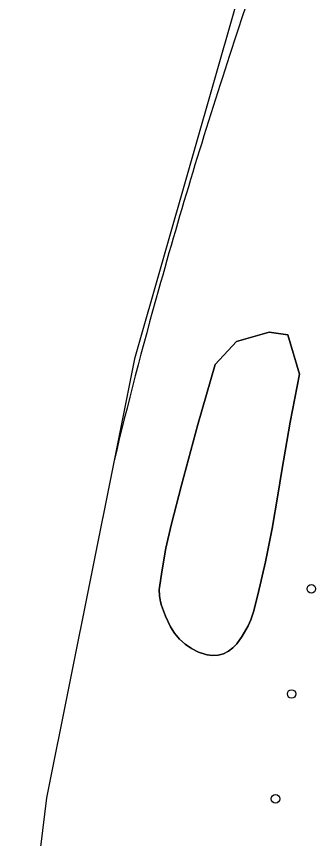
# Model space of a CAD drawing. Extents: x 161477 to 163040, y 383680 to 384871.
# Drawn here: x 161480 to 161514.3, y 384191.4 to 384285.2 of the extents above; entities that cross this region are included whole.
import ezdxf

# ---------------------------------------------------------------- set-up
doc = ezdxf.new("R2010")
doc.units = 0
for name, color, linetype in [('IMGEO_Berm_groen', 7, 'Continuous'), ('IMGEO_Boom', 7, 'Continuous'), ('IMGEO_Groenvoorziening', 7, 'Continuous'), ('IMGEO_Rijbaan_lokaal_gesloten', 7, 'Continuous')]:
    doc.layers.add(name, color=color, linetype=linetype)

msp = doc.modelspace()

# ---------------------------------------------------------------- linework, layer by layer
at = {"layer": 'IMGEO_Berm_groen'}
msp.add_lwpolyline([(161510.364, 384233.396), (161509.921, 384230.585), (161509.28, 384226.763), (161508.521, 384222.963), (161507.645, 384219.188), (161507.151, 384217.267), (161506.849, 384216.358), (161506.519, 384215.646), (161505.843, 384214.491), (161505.22, 384213.601), (161504.792, 384213.134), (161504.284, 384212.755), (161503.713, 384212.479), (161503.101, 384212.315), (161502.469, 384212.269), (161501.839, 384212.343), (161501.684, 384212.38), (161500.849, 384212.663), (161500.061, 384213.056), (161499.333, 384213.553), (161498.68, 384214.144), (161498.112, 384214.819), (161497.642, 384215.564), (161497.069, 384216.776), (161496.633, 384217.983), (161496.513, 384218.396), (161496.383, 384219.093), (161496.371, 384219.802), (161496.396, 384220.05), (161496.651, 384221.834), (161497.133, 384224.506), (161497.733, 384227.154), (161498.903, 384231.728), (161500.768, 384238.617), (161502.748, 384245.474), (161505.182, 384248.121), (161508.934, 384249.184), (161511.061, 384248.871), (161512.397, 384244.373), (161511.321, 384238.895)], close=True, dxfattribs=at)
msp.add_lwpolyline([(161491.168, 384234.329), (161483.497, 384196.048), (161480.044, 384168.096)], dxfattribs=at)
for centre, radius, start, end in [((162049.789, 384101.886), 573.977, 159.109535, 161.844747), ((162134.303, 384075.265), 662.579, 161.93452, 164.349396), ((161981.717, 384117.185), 504.342, 164.2588, 166.56914)]:
    msp.add_arc(centre, radius, start, end, dxfattribs=at)
at = {"layer": 'IMGEO_Boom'}
for centre in [(161513.749, 384219.889), (161511.497, 384207.884), (161509.642, 384195.922)]:
    msp.add_circle(centre, 0.489, dxfattribs=at)
at = {"layer": 'IMGEO_Groenvoorziening'}
msp.add_lwpolyline([(161510.364, 384233.396), (161511.321, 384238.895), (161512.397, 384244.373), (161511.061, 384248.871), (161508.934, 384249.184), (161505.182, 384248.121), (161502.748, 384245.474), (161500.768, 384238.617), (161498.903, 384231.728), (161497.733, 384227.154), (161497.133, 384224.506), (161496.651, 384221.834), (161496.396, 384220.05), (161496.371, 384219.802), (161496.383, 384219.093), (161496.513, 384218.396), (161496.633, 384217.983), (161497.069, 384216.776), (161497.642, 384215.564), (161498.112, 384214.819), (161498.68, 384214.144), (161499.333, 384213.553), (161500.061, 384213.056), (161500.849, 384212.663), (161501.684, 384212.38), (161501.839, 384212.343), (161502.469, 384212.269), (161503.101, 384212.315), (161503.713, 384212.479), (161504.284, 384212.755), (161504.792, 384213.134), (161505.22, 384213.601), (161505.843, 384214.491), (161506.519, 384215.646), (161506.849, 384216.358), (161507.151, 384217.267), (161507.645, 384219.188), (161508.521, 384222.963), (161509.28, 384226.763), (161509.921, 384230.585)], close=True, dxfattribs=at)
at = {"layer": 'IMGEO_Rijbaan_lokaal_gesloten'}
msp.add_lwpolyline([(161538.572, 384363.442), (161549.928, 384385.826), (161565.441, 384416.384), (161568.685, 384422.83), (161604.621, 384493.656), (161641.247, 384565.836), (161640.066, 384566.79), (161638.079, 384562.801), (161573.4, 384435.807), (161555.665, 384400.142), (161524.879, 384338.234), (161508.674, 384298.877), (161503.106, 384279.48), (161493.529, 384246.112), (161491.168, 384234.329)], dxfattribs=at)
for centre, radius, start, end in [((162049.789, 384101.886), 573.977, 159.109535, 161.844747), ((162134.303, 384075.265), 662.579, 161.93452, 164.349396), ((161981.717, 384117.185), 504.342, 164.2588, 166.56914)]:
    msp.add_arc(centre, radius, start, end, dxfattribs=at)

doc.saveas('drawing.dxf')
